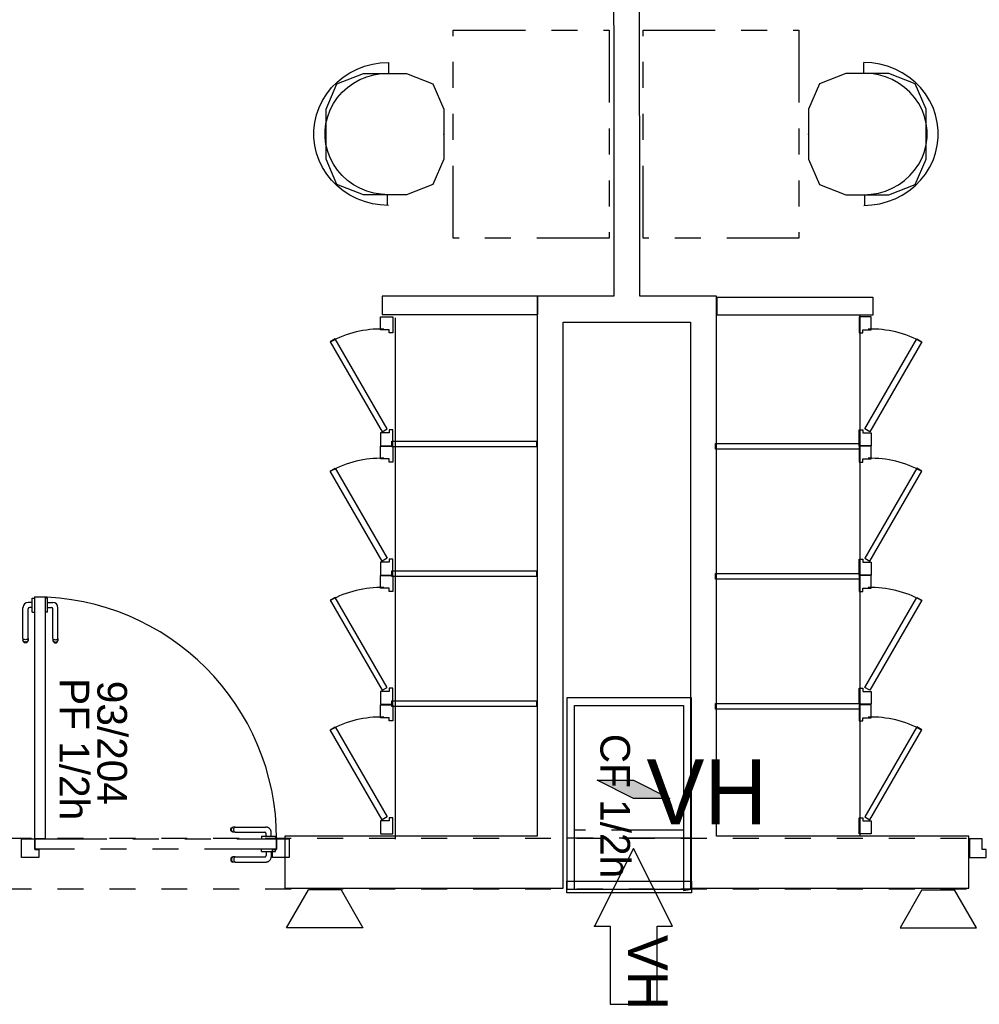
# Model space of a CAD drawing. Header units: millimetres. Extents: x -15 to 127, y -65 to 67.
# Tile 302 of 476: x 32.63 to 36.32, y 30 to 33.79. Entities that reach past the tile are written whole.
import ezdxf

# ---------------------------------------------------------------- set-up
doc = ezdxf.new("R2010")
doc.units = ezdxf.units.MM
doc.header["$MEASUREMENT"] = 0
doc.linetypes.add('PC_DASH_1', pattern=[0.638889, 0.277778, -0.083333, 0.055556, -0.083333, 0.055556, -0.083333])
doc.linetypes.add('PC_DASH_2', pattern=[0.125, 0.055556, -0.069444])
doc.layers.add('Cfa', color=1, linetype='Continuous')
doc.layers.add('structure rdc', color=7, linetype='Continuous')
doc.styles.get("Standard").update_dxf_attribs({"font": 'BKANT.TTF'})

# ---------------------------------------------------------------- blocks, each defined once
blk = doc.blocks.new('QGACHE')
for p, q in [((-0.088, 0.014), (0.112, 0.414)), ((0.112, 0.414), (0.112, 0.014)), ((0.112, 0.364), (0.112, 0.164)), ((-0.088, -0.186), (-0.088, 0.014)), ((0.112, 0.014), (-0.088, -0.386)), ((-0.088, -0.386), (-0.088, 0.014))]:
    blk.add_line(p, q)
blk.add_solid([(-0.085, 0.019), (0.112, 0.41), (-0.088, -0.378), (0.111, 0.011)])
blk = doc.blocks.new('INDIC')
for p, q in [((-0.3, 0.15), (0.3, 0.15)), ((-0.1315, -0.15), (-0.3, 0.15)), ((0.3, 0.15), (0.1272, -0.15)), ((-0.1315, -0.15), (0.1272, -0.15))]:
    blk.add_line(p, q)
blk = doc.blocks.new('PD_8843')
at = {"layer": 'structure rdc', "color": 0}
blk.add_lwpolyline([(35.0998, -16.0057), (35.1594, -16.0057), (35.0094, -15.7066), (34.8594, -16.0057), (34.9189, -16.0057), (34.9189, -16.3066), (35.0998, -16.3066), (35.0998, -16.0057)], dxfattribs=at)
blk.add_point((34.8594, -16.0057), dxfattribs=at)
blk = doc.blocks.new('PD_8844')
at = {"layer": 'structure rdc', "color": 0}
blk.add_line((34.7518, -15.8632), (35.2307, -15.8632), dxfattribs=at)
blk = doc.blocks.new('PD_8959')
at = {"layer": 'structure rdc', "color": 0}
for p, q in [((32.6938, -14.76), (32.6786, -14.76)), ((32.6938, -14.7797), (32.6833, -14.7797)), ((32.6938, -14.7445), (32.6938, -14.7428)), ((32.6938, -14.7428), (32.6939, -14.7428)), ((32.6938, -14.7492), (32.6938, -14.7445)), ((32.6938, -14.7564), (32.6938, -14.7492)), ((32.6938, -14.7652), (32.6938, -14.7564)), ((32.6938, -14.7746), (32.6938, -14.7652)), ((32.6938, -14.7834), (32.6938, -14.7746)), ((32.6939, -14.7428), (32.7037, -14.7428)), ((32.7037, -14.7428), (32.7038, -14.7428)), ((32.6586, -14.899), (32.6586, -14.78)), ((32.6783, -14.899), (32.6783, -14.7847)), ((32.6938, -14.7906), (32.6938, -14.7834)), ((32.6938, -14.7953), (32.6938, -14.7906)), ((32.6938, -14.7969), (32.6938, -14.7953)), ((32.6938, -14.7969), (32.6939, -14.7969)), ((32.6939, -14.7969), (32.7037, -14.7969)), ((32.7037, -14.7969), (32.7038, -14.7969)), ((32.6586, -14.899), (32.6586, -14.9052)), ((32.6586, -14.9052), (32.6586, -14.9074)), ((32.6598, -14.9106), (32.6586, -14.9074)), ((32.662, -14.9021), (32.6598, -14.9007)), ((32.662, -14.9105), (32.6598, -14.9081)), ((32.662, -14.9133), (32.6598, -14.9106)), ((32.665, -14.903), (32.662, -14.9021)), ((32.665, -14.9121), (32.662, -14.9105)), ((32.665, -14.915), (32.662, -14.9133)), ((32.6685, -14.9033), (32.665, -14.903)), ((32.6685, -14.9126), (32.665, -14.9121)), ((32.6685, -14.9156), (32.665, -14.915)), ((32.6719, -14.903), (32.6685, -14.9033)), ((32.6719, -14.9121), (32.6685, -14.9126)), ((32.6719, -14.915), (32.6685, -14.9156)), ((32.6749, -14.9021), (32.6719, -14.903)), ((32.6749, -14.9105), (32.6719, -14.9121)), ((32.6749, -14.9133), (32.6719, -14.915)), ((32.6771, -14.9007), (32.6749, -14.9021)), ((32.6771, -14.9081), (32.6749, -14.9105)), ((32.6771, -14.9106), (32.6749, -14.9133)), ((32.6783, -14.9074), (32.6771, -14.9106)), ((32.6783, -14.899), (32.6783, -14.9052)), ((32.6783, -14.9052), (32.6783, -14.9074))]:
    blk.add_line(p, q, dxfattribs=at)
for centre, radius in [((32.6786, -14.78), 0.02), ((32.6833, -14.7847), 0.00501)]:
    blk.add_arc(centre, radius, 90, 180, dxfattribs=at)
blk = doc.blocks.new('PD_8960')
at = {"layer": 'structure rdc', "color": 0}
for p, q in [((32.743, -14.7428), (32.7429, -14.7428)), ((32.7528, -14.7428), (32.743, -14.7428)), ((32.7529, -14.7428), (32.7528, -14.7428)), ((32.7529, -14.7445), (32.7529, -14.7428)), ((32.7529, -14.7492), (32.7529, -14.7445)), ((32.7529, -14.7564), (32.7529, -14.7492)), ((32.7529, -14.7652), (32.7529, -14.7564)), ((32.7529, -14.76), (32.7732, -14.76)), ((32.7529, -14.7746), (32.7529, -14.7652)), ((32.7529, -14.7834), (32.7529, -14.7746)), ((32.7529, -14.7797), (32.7685, -14.7797)), ((32.743, -14.7969), (32.7429, -14.7969)), ((32.7528, -14.7969), (32.743, -14.7969)), ((32.7529, -14.7969), (32.7528, -14.7969)), ((32.7529, -14.7906), (32.7529, -14.7834)), ((32.7529, -14.7953), (32.7529, -14.7906)), ((32.7529, -14.7969), (32.7529, -14.7953)), ((32.7735, -14.899), (32.7735, -14.7847)), ((32.7932, -14.899), (32.7932, -14.78)), ((32.7735, -14.899), (32.7735, -14.9052)), ((32.7735, -14.9052), (32.7735, -14.9074)), ((32.7735, -14.9074), (32.7747, -14.9106)), ((32.7747, -14.9007), (32.777, -14.9021)), ((32.7747, -14.9081), (32.777, -14.9105)), ((32.7747, -14.9106), (32.777, -14.9133)), ((32.777, -14.9021), (32.78, -14.903)), ((32.777, -14.9105), (32.78, -14.9121)), ((32.777, -14.9133), (32.78, -14.915)), ((32.78, -14.903), (32.7834, -14.9033)), ((32.78, -14.9121), (32.7834, -14.9126)), ((32.78, -14.915), (32.7834, -14.9156)), ((32.7834, -14.9033), (32.7868, -14.903)), ((32.7834, -14.9126), (32.7868, -14.9121)), ((32.7834, -14.9156), (32.7868, -14.915)), ((32.7868, -14.903), (32.7898, -14.9021)), ((32.7868, -14.9121), (32.7898, -14.9105)), ((32.7868, -14.915), (32.7898, -14.9133)), ((32.7898, -14.9021), (32.7921, -14.9007)), ((32.7898, -14.9105), (32.7921, -14.9081)), ((32.7898, -14.9133), (32.7921, -14.9106)), ((32.7921, -14.9106), (32.7932, -14.9074)), ((32.7932, -14.899), (32.7932, -14.9052)), ((32.7932, -14.9052), (32.7932, -14.9074))]:
    blk.add_line(p, q, dxfattribs=at)
for centre, radius in [((32.7685, -14.7847), 0.00501), ((32.7732, -14.78), 0.02)]:
    blk.add_arc(centre, radius, 0, 90, dxfattribs=at)
blk = doc.blocks.new('PD_8958')
at = {"layer": 'structure rdc'}
for name in ['PD_8959', 'PD_8960']:
    blk.add_blockref(name, (0, 0), dxfattribs=at)
blk = doc.blocks.new('PD_8963')
at = {"layer": 'structure rdc', "color": 0, "linetype": 'PC_DASH_1'}
for p, q in [((33.4585, -15.6343), (33.4591, -15.6309)), ((33.4591, -15.6378), (33.4585, -15.6343)), ((33.4591, -15.6309), (33.4608, -15.6279)), ((33.4608, -15.6408), (33.4591, -15.6378)), ((33.4608, -15.6279), (33.4635, -15.6257)), ((33.4635, -15.643), (33.4608, -15.6408)), ((33.4615, -15.6343), (33.462, -15.6309)), ((33.462, -15.6378), (33.4615, -15.6343)), ((33.462, -15.6309), (33.4636, -15.6279)), ((33.4636, -15.6408), (33.462, -15.6378)), ((33.4635, -15.6257), (33.4667, -15.6245)), ((33.4667, -15.6442), (33.4635, -15.643)), ((33.4636, -15.6279), (33.466, -15.6257)), ((33.466, -15.643), (33.4636, -15.6408)), ((33.4689, -15.6245), (33.4667, -15.6245)), ((33.4689, -15.6442), (33.4667, -15.6442)), ((33.4751, -15.6245), (33.4689, -15.6245)), ((33.4751, -15.6442), (33.4689, -15.6442)), ((33.4708, -15.6343), (33.4711, -15.6309)), ((33.4711, -15.6378), (33.4708, -15.6343)), ((33.4711, -15.6309), (33.472, -15.6279)), ((33.472, -15.6408), (33.4711, -15.6378)), ((33.472, -15.6279), (33.4734, -15.6257)), ((33.4734, -15.643), (33.472, -15.6408)), ((33.4751, -15.6245), (33.5941, -15.6245)), ((33.4751, -15.6442), (33.5894, -15.6442)), ((33.5944, -15.6597), (33.5944, -15.6492)), ((33.6141, -15.6597), (33.6141, -15.6445)), ((33.5772, -15.6597), (33.5788, -15.6597)), ((33.5772, -15.6597), (33.5772, -15.6598)), ((33.5772, -15.6598), (33.5772, -15.6696)), ((33.5772, -15.6696), (33.5772, -15.6697)), ((33.5788, -15.6597), (33.5835, -15.6597)), ((33.5835, -15.6597), (33.5907, -15.6597)), ((33.5907, -15.6597), (33.5995, -15.6597)), ((33.5995, -15.6597), (33.6089, -15.6597)), ((33.6089, -15.6597), (33.6177, -15.6597)), ((33.6177, -15.6597), (33.6249, -15.6597)), ((33.6249, -15.6597), (33.6296, -15.6597)), ((33.6296, -15.6597), (33.6313, -15.6597)), ((33.6313, -15.6597), (33.6313, -15.6598)), ((33.6313, -15.6598), (33.6313, -15.6696)), ((33.6313, -15.6696), (33.6313, -15.6697))]:
    blk.add_line(p, q, dxfattribs=at)
for centre, radius in [((33.5894, -15.6492), 0.00501), ((33.5941, -15.6445), 0.02)]:
    blk.add_arc(centre, radius, 0, 90, dxfattribs=at)
blk = doc.blocks.new('PD_8964')
at = {"layer": 'structure rdc', "color": 0, "linetype": 'PC_DASH_1'}
for p, q in [((33.5772, -15.7089), (33.5772, -15.7088)), ((33.5772, -15.7187), (33.5772, -15.7089)), ((33.5772, -15.7188), (33.5772, -15.7187)), ((33.5772, -15.7188), (33.5788, -15.7188)), ((33.5788, -15.7188), (33.5835, -15.7188)), ((33.5835, -15.7188), (33.5907, -15.7188)), ((33.5907, -15.7188), (33.5995, -15.7188)), ((33.5944, -15.7188), (33.5944, -15.7344)), ((33.5995, -15.7188), (33.6089, -15.7188)), ((33.6089, -15.7188), (33.6177, -15.7188)), ((33.6141, -15.7188), (33.6141, -15.7391)), ((33.6177, -15.7188), (33.6249, -15.7188)), ((33.6249, -15.7188), (33.6296, -15.7188)), ((33.6296, -15.7188), (33.6313, -15.7188)), ((33.6313, -15.7089), (33.6313, -15.7088)), ((33.6313, -15.7187), (33.6313, -15.7089)), ((33.6313, -15.7188), (33.6313, -15.7187)), ((33.4591, -15.7458), (33.4585, -15.7493)), ((33.4585, -15.7493), (33.4591, -15.7527)), ((33.4608, -15.7428), (33.4591, -15.7458)), ((33.4591, -15.7527), (33.4608, -15.7557)), ((33.4635, -15.7406), (33.4608, -15.7428)), ((33.4608, -15.7557), (33.4635, -15.7579)), ((33.462, -15.7458), (33.4615, -15.7493)), ((33.4615, -15.7493), (33.462, -15.7527)), ((33.4636, -15.7428), (33.462, -15.7458)), ((33.462, -15.7527), (33.4636, -15.7557)), ((33.4667, -15.7394), (33.4635, -15.7406)), ((33.4635, -15.7579), (33.4667, -15.7591)), ((33.466, -15.7406), (33.4636, -15.7428)), ((33.4636, -15.7557), (33.466, -15.7579)), ((33.4689, -15.7394), (33.4667, -15.7394)), ((33.4689, -15.7591), (33.4667, -15.7591)), ((33.4751, -15.7394), (33.4689, -15.7394)), ((33.4751, -15.7591), (33.4689, -15.7591)), ((33.4711, -15.7458), (33.4708, -15.7493)), ((33.4708, -15.7493), (33.4711, -15.7527)), ((33.472, -15.7428), (33.4711, -15.7458)), ((33.4711, -15.7527), (33.472, -15.7557)), ((33.4734, -15.7406), (33.472, -15.7428)), ((33.472, -15.7557), (33.4734, -15.7579)), ((33.4751, -15.7394), (33.5894, -15.7394)), ((33.4751, -15.7591), (33.5941, -15.7591))]:
    blk.add_line(p, q, dxfattribs=at)
for centre, radius in [((33.5894, -15.7344), 0.00501), ((33.5941, -15.7391), 0.02)]:
    blk.add_arc(centre, radius, 270, 0, dxfattribs=at)
blk = doc.blocks.new('PD_8962')
at = {"layer": 'structure rdc'}
for name in ['PD_8963', 'PD_8964']:
    blk.add_blockref(name, (0, 0), dxfattribs=at)
blk = doc.blocks.new('PD_8961')
at = {"layer": 'structure rdc', "color": 0, "linetype": 'PC_DASH_1'}
blk.add_lwpolyline([(33.6353, -15.6697), (33.6353, -15.7098), (32.704, -15.7098), (32.704, -15.6697), (33.6353, -15.6697)], dxfattribs=at)
at = {"layer": 'structure rdc'}
blk.add_blockref('PD_8962', (0, 0), dxfattribs=at)

msp = doc.modelspace()

# ---------------------------------------------------------------- linework, layer by layer
at = {"layer": 'structure rdc', "color": 0, "linetype": 'PC_DASH_1'}
for p, q in [((34.0452, 33.6235), (34.0452, 33.5824)), ((35.874, 33.6235), (35.874, 33.5824)), ((34.0409, 33.0748), (34.0409, 33.1138)), ((35.8783, 33.0748), (35.8783, 33.1138)), ((35.1809, 30.6687), (34.7609, 30.6687)), ((35.2109, 30.6387), (34.7309, 30.6387))]:
    msp.add_line(p, q, dxfattribs=at)
at = {"layer": 'structure rdc', "color": 0}
for p, q in [((34.0703, 32.6408), (34.0703, 30.6348)), ((35.8599, 32.6508), (35.8599, 30.6448))]:
    msp.add_line(p, q, dxfattribs=at)
at = {"layer": 'structure rdc', "color": 0, "linetype": 'PC_DASH_2'}
for p, q in [((12.5705, 30.6382), (40.1376, 30.6382)), ((12.5705, 30.4435), (40.1376, 30.4435))]:
    msp.add_line(p, q, dxfattribs=at)
at = {"layer": 'structure rdc', "color": 0}
for points in [[(36.279, 30.6454), (35.3076, 30.6454), (35.3076, 32.7244), (35.0122, 32.7244), (35.0092, 36.8951), (34.9092, 36.8951), (34.9122, 32.7244), (34.6169, 32.7244), (34.6169, 30.6454), (33.6455, 30.6454), (33.6455, 30.4454), (34.7169, 30.4454), (34.7169, 32.6244), (35.2076, 32.6244), (35.2076, 30.4454), (36.279, 30.4454), (36.279, 30.6454)], [(34.6204, 32.7238), (34.0204, 32.7238), (34.0204, 32.6538), (34.6204, 32.6538), (34.6204, 32.7238)], [(35.31, 32.7208), (35.91, 32.7208), (35.91, 32.6508), (35.31, 32.6508), (35.31, 32.7208)], [(34.0148, 32.6447), (34.0618, 32.6447), (34.0618, 32.583), (34.0469, 32.583), (34.0469, 32.5952), (34.0148, 32.5952), (34.0148, 32.6447)], [(35.9034, 32.6447), (35.8564, 32.6447), (35.8564, 32.583), (35.8713, 32.583), (35.8713, 32.5952), (35.9034, 32.5952), (35.9034, 32.6447)], [(33.8202, 32.5487), (34.0202, 32.2023), (34.0393, 32.2133), (33.8393, 32.5597), (33.8202, 32.5487)], [(36.098, 32.5487), (35.898, 32.2023), (35.8789, 32.2133), (36.0789, 32.5597), (36.098, 32.5487)], [(34.0148, 32.1483), (34.0618, 32.1483), (34.0618, 32.21), (34.0469, 32.21), (34.0469, 32.1978), (34.0148, 32.1978), (34.0148, 32.1483)], [(35.9034, 32.1483), (35.8564, 32.1483), (35.8564, 32.21), (35.8713, 32.21), (35.8713, 32.1978), (35.9034, 32.1978), (35.9034, 32.1483)], [(34.0148, 32.1473), (34.0618, 32.1473), (34.0618, 32.0856), (34.0469, 32.0856), (34.0469, 32.0978), (34.0148, 32.0978), (34.0148, 32.1473)], [(34.6147, 32.1668), (34.6147, 32.1448), (34.0583, 32.1448), (34.0583, 32.1668), (34.6147, 32.1668)], [(35.8599, 32.1568), (35.8599, 32.1348), (35.3035, 32.1348), (35.3035, 32.1568), (35.8599, 32.1568)], [(35.9034, 32.1473), (35.8564, 32.1473), (35.8564, 32.0856), (35.8713, 32.0856), (35.8713, 32.0978), (35.9034, 32.0978), (35.9034, 32.1473)], [(33.8393, 32.0623), (34.0393, 31.7159), (34.0202, 31.7049), (33.8202, 32.0513), (33.8393, 32.0623)], [(36.0789, 32.0623), (35.8789, 31.7159), (35.898, 31.7049), (36.098, 32.0513), (36.0789, 32.0623)], [(34.0148, 31.6509), (34.0618, 31.6509), (34.0618, 31.7126), (34.0469, 31.7126), (34.0469, 31.7003), (34.0148, 31.7003), (34.0148, 31.6509)], [(35.9034, 31.6509), (35.8564, 31.6509), (35.8564, 31.7126), (35.8713, 31.7126), (35.8713, 31.7003), (35.9034, 31.7003), (35.9034, 31.6509)], [(34.0148, 31.6497), (34.0618, 31.6497), (34.0618, 31.588), (34.0469, 31.588), (34.0469, 31.6003), (34.0148, 31.6003), (34.0148, 31.6497)], [(34.6147, 31.6668), (34.6147, 31.6448), (34.0583, 31.6448), (34.0583, 31.6668), (34.6147, 31.6668)], [(35.8599, 31.6568), (35.8599, 31.6348), (35.3035, 31.6348), (35.3035, 31.6568), (35.8599, 31.6568)], [(35.9034, 31.6497), (35.8564, 31.6497), (35.8564, 31.588), (35.8713, 31.588), (35.8713, 31.6003), (35.9034, 31.6003), (35.9034, 31.6497)], [(32.6829, 31.5664), (32.723, 31.5664), (32.723, 30.6352), (32.6829, 30.6352), (32.6829, 31.5664)], [(33.8202, 31.5537), (34.0202, 31.2073), (34.0393, 31.2183), (33.8393, 31.5647), (33.8202, 31.5537)], [(36.098, 31.5537), (35.898, 31.2073), (35.8789, 31.2183), (36.0789, 31.5647), (36.098, 31.5537)], [(34.0148, 31.1533), (34.0618, 31.1533), (34.0618, 31.215), (34.0469, 31.215), (34.0469, 31.2028), (34.0148, 31.2028), (34.0148, 31.1533)], [(35.9034, 31.1533), (35.8564, 31.1533), (35.8564, 31.215), (35.8713, 31.215), (35.8713, 31.2028), (35.9034, 31.2028), (35.9034, 31.1533)], [(34.6147, 31.1668), (34.6147, 31.1448), (34.0583, 31.1448), (34.0583, 31.1668), (34.6147, 31.1668)], [(34.7609, 31.1487), (35.1809, 31.1487), (35.1809, 30.4373), (35.2109, 30.4424), (35.2109, 31.1787), (34.7309, 31.1787), (34.7309, 30.4424), (34.7609, 30.4424), (34.7609, 31.1487)], [(35.8599, 31.1568), (35.8599, 31.1348), (35.3035, 31.1348), (35.3035, 31.1568), (35.8599, 31.1568)], [(34.0148, 31.1513), (34.0618, 31.1513), (34.0618, 31.0896), (34.0469, 31.0896), (34.0469, 31.1018), (34.0148, 31.1018), (34.0148, 31.1513)], [(35.9034, 31.1513), (35.8564, 31.1513), (35.8564, 31.0896), (35.8713, 31.0896), (35.8713, 31.1018), (35.9034, 31.1018), (35.9034, 31.1513)], [(33.8393, 31.0663), (34.0393, 30.7199), (34.0202, 30.7089), (33.8202, 31.0553), (33.8393, 31.0663)], [(36.0789, 31.0663), (35.8789, 30.7199), (35.898, 30.7089), (36.098, 31.0553), (36.0789, 31.0663)], [(34.0148, 30.6549), (34.0618, 30.6549), (34.0618, 30.7166), (34.0469, 30.7166), (34.0469, 30.7043), (34.0148, 30.7043), (34.0148, 30.6549)], [(35.9034, 30.6549), (35.8564, 30.6549), (35.8564, 30.7166), (35.8713, 30.7166), (35.8713, 30.7043), (35.9034, 30.7043), (35.9034, 30.6549)], [(32.6829, 30.5951), (32.6988, 30.5951), (32.6988, 30.5631), (32.6328, 30.5631), (32.6328, 30.6352), (32.6829, 30.6352), (32.6829, 30.5951)], [(33.6627, 30.5631), (33.5983, 30.5631), (33.5983, 30.5951), (33.6142, 30.5951), (33.6142, 30.6352), (33.6627, 30.6352), (33.6627, 30.5631)], [(36.2812, 30.5631), (36.3456, 30.5631), (36.3456, 30.5951), (36.3297, 30.5951), (36.3297, 30.6352), (36.2812, 30.6352), (36.2812, 30.5631)], [(35.2109, 30.4273), (34.7309, 30.4273), (34.7309, 30.4723), (35.2109, 30.4723), (35.2109, 30.4273)]]:
    msp.add_lwpolyline(points, dxfattribs=at)
at = {"layer": 'structure rdc', "color": 0, "linetype": 'PC_DASH_1'}
for points in [[(34.8942, 33.7478), (34.8942, 32.9478), (34.2942, 32.9478), (34.2942, 33.7478), (34.8942, 33.7478)], [(35.625, 33.7478), (35.625, 32.9478), (35.025, 32.9478), (35.025, 33.7478), (35.625, 33.7478)], [(34.0445, 33.0738), (34.0135, 33.0754), (33.9828, 33.0802), (33.9529, 33.0882), (33.9241, 33.0992), (33.8966, 33.1131), (33.8709, 33.1298), (33.8473, 33.1491), (33.8259, 33.1707), (33.8071, 33.1944), (33.7911, 33.2199), (33.7781, 33.247), (33.7681, 33.2752), (33.7615, 33.3043), (33.7581, 33.3339), (33.7581, 33.3636), (33.7615, 33.3932), (33.7681, 33.4223), (33.7781, 33.4505), (33.7911, 33.4776), (33.8071, 33.5031), (33.8259, 33.5268), (33.8473, 33.5484), (33.8709, 33.5677), (33.8966, 33.5844), (33.9241, 33.5983), (33.9529, 33.6094), (33.9828, 33.6173), (34.0135, 33.6221), (34.0445, 33.6238)], [(35.8747, 33.0738), (35.9057, 33.0754), (35.9364, 33.0802), (35.9663, 33.0882), (35.9951, 33.0992), (36.0226, 33.1131), (36.0483, 33.1298), (36.0719, 33.1491), (36.0933, 33.1707), (36.1121, 33.1944), (36.1281, 33.2199), (36.1411, 33.247), (36.1511, 33.2752), (36.1577, 33.3043), (36.1611, 33.3339), (36.1611, 33.3636), (36.1577, 33.3932), (36.1511, 33.4223), (36.1411, 33.4505), (36.1281, 33.4776), (36.1121, 33.5031), (36.0933, 33.5268), (36.0719, 33.5484), (36.0483, 33.5677), (36.0226, 33.5844), (35.9951, 33.5983), (35.9663, 33.6094), (35.9364, 33.6173), (35.9057, 33.6221), (35.8747, 33.6238)], [(34.0444, 33.1149), (34.0161, 33.1165), (33.9882, 33.1212), (33.961, 33.129), (33.935, 33.1398), (33.9104, 33.1534), (33.8877, 33.1696), (33.867, 33.1883), (33.8488, 33.2091), (33.8332, 33.2318), (33.8205, 33.2561), (33.8108, 33.2817), (33.8043, 33.3081), (33.801, 33.3351), (33.801, 33.3623), (33.8043, 33.3894), (33.8108, 33.4158), (33.8205, 33.4414), (33.8332, 33.4657), (33.8488, 33.4884), (33.867, 33.5092), (33.8877, 33.5279), (33.9104, 33.5441), (33.935, 33.5577), (33.961, 33.5685), (33.9882, 33.5763), (34.0161, 33.581), (34.0444, 33.5826)], [(33.8047, 33.2513), (33.8047, 33.444), (33.8467, 33.5412), (33.9481, 33.5815), (34.1143, 33.5815), (34.2157, 33.5412), (34.2577, 33.444), (34.2577, 33.2513), (34.2157, 33.1541), (34.1143, 33.1138), (33.9481, 33.1138), (33.8467, 33.1541), (33.8047, 33.2513)], [(36.1145, 33.2513), (36.1145, 33.444), (36.0725, 33.5412), (35.9711, 33.5815), (35.8049, 33.5815), (35.7035, 33.5412), (35.6615, 33.444), (35.6615, 33.2513), (35.7035, 33.1541), (35.8049, 33.1138), (35.9711, 33.1138), (36.0725, 33.1541), (36.1145, 33.2513)], [(35.8748, 33.1149), (35.9031, 33.1165), (35.931, 33.1212), (35.9582, 33.129), (35.9842, 33.1398), (36.0088, 33.1534), (36.0315, 33.1696), (36.0522, 33.1883), (36.0704, 33.2091), (36.086, 33.2318), (36.0987, 33.2561), (36.1084, 33.2817), (36.1149, 33.3081), (36.1182, 33.3351), (36.1182, 33.3623), (36.1149, 33.3894), (36.1084, 33.4158), (36.0987, 33.4414), (36.086, 33.4657), (36.0704, 33.4884), (36.0522, 33.5092), (36.0315, 33.5279), (36.0088, 33.5441), (35.9842, 33.5577), (35.9582, 33.5685), (35.931, 33.5763), (35.9031, 33.581), (35.8748, 33.5826)]]:
    msp.add_lwpolyline(points, dxfattribs=at)
at = {"layer": 'structure rdc', "color": 0}
for centre, radius, start, end in [((34.0148, 32.1978), 0.4, 88.3201, 119.0122), ((35.9034, 32.1978), 0.4, 60.9878, 91.6799), ((34.0148, 31.7003), 0.4, 88.3201, 119.0122), ((35.9034, 31.7003), 0.4, 60.9878, 91.6799), ((34.0148, 31.2028), 0.4, 88.3201, 119.0122), ((35.9034, 31.2028), 0.4, 60.9878, 91.6799), ((32.6829, 30.6352), 0.9313, 0, 90), ((34.0148, 30.7043), 0.4, 88.3201, 119.0122), ((35.9034, 30.7043), 0.4, 60.9878, 91.6799)]:
    msp.add_arc(centre, radius, start, end, dxfattribs=at)
for p in [(34.2577, 33.3476), (35.6615, 33.3476)]:
    msp.add_point(p, dxfattribs=at)

# ---------------------------------------------------------------- block references
msp.add_blockref('PD_8844', (-0.0209, 46.3053))
at = {"layer": 'Cfa'}
for name, p, xscale, yscale, zscale, rotation in [('QGACHE', (34.9836, 30.8303), 0.3500000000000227, 0.3499999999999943, 0.35, 270), ('INDIC', (33.7987, 30.366), 0.4900000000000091, 0.4899999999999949, 0.49, 180), ('INDIC', (36.162, 30.366), -0.4900000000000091, 0.4899999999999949, 0.49, 180)]:
    msp.add_blockref(name, p, dxfattribs=dict(at, xscale=xscale, yscale=yscale, zscale=zscale, rotation=rotation))
at = {"layer": 'structure rdc'}
for name in ['PD_8958', 'PD_8961', 'PD_8843']:
    msp.add_blockref(name, (-0.0209, 46.3053), dxfattribs=at)

# ---------------------------------------------------------------- texts
at = {"layer": 'Cfa', "insert": (35.0381, 30.6919), "char_height": 0.25, "attachment_point": 7}
msp.add_mtext('VH', dxfattribs=at)
at = {"layer": 'structure rdc', "color": 0, "attachment_point": 1, "rotation": 270}
for s, insert, char_height, width in [('{\\fArial|b0|i0|c0|p34;\\W0.98;PF 1/2h}', (32.8928, 31.2542), 0.114102, 0.564444), ('{\\fArial|b0|i0|c0|p34;\\W0.98;93/204}', (33.0384, 31.2439), 0.114102, 0.493889), ('{\\fArial|b0|i0|c0|p34;\\W0.98;CF 1/2h}', (34.9747, 31.0399), 0.114102, 0.564444), ('{\\fArial|b0|i0|c0|p34;\\W0.98;VH}', (35.1196, 30.2661), 0.152135, 0.299861)]:
    msp.add_mtext(s, dxfattribs=dict(at, insert=insert, char_height=char_height, width=width))

doc.saveas('drawing.dxf')
